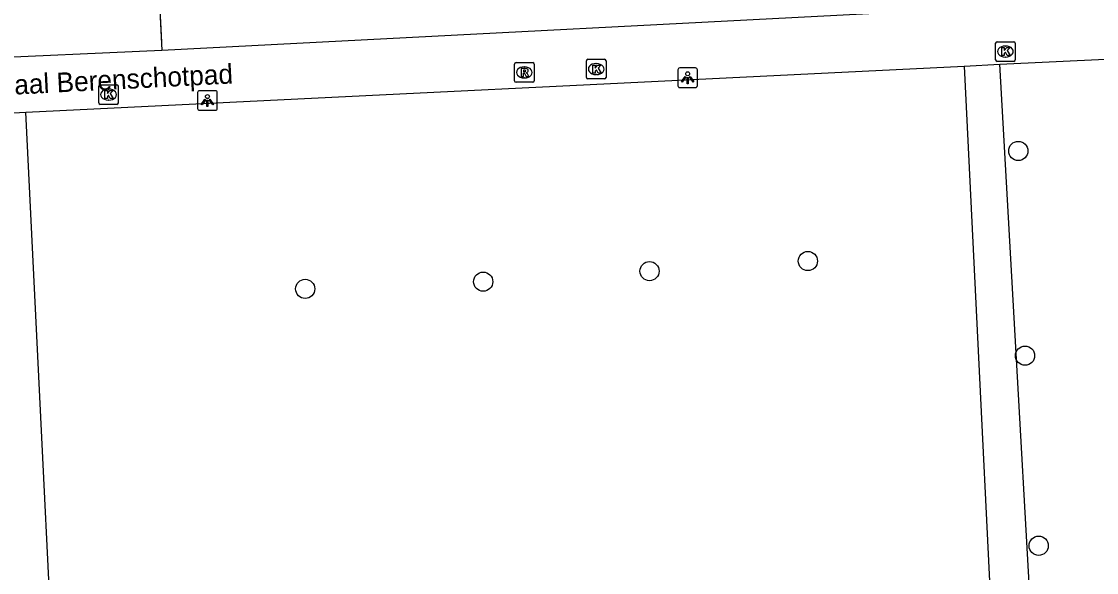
# Model space of a CAD drawing. Extents: x 161084 to 161928, y 385355 to 386522.
# Drawn here: x 161436.5 to 161491.2, y 385589.7 to 385617.8 of the extents above; entities that cross this region are included whole.
import ezdxf

# ---------------------------------------------------------------- set-up
doc = ezdxf.new("R2010")
doc.units = 0
for name, color, linetype in [('IMGEO_Boom', 7, 'Continuous'), ('IMGEO_Groenvoorziening', 7, 'Continuous'), ('IMGEO_Hek', 7, 'Continuous'), ('IMGEO_Kolk', 7, 'Continuous'), ('IMGEO_Lichtpunt', 7, 'Continuous'), ('IMGEO_Openbare_ruimte_label', 7, 'Continuous'), ('IMGEO_Rioolput', 7, 'Continuous'), ('IMGEO_Voetpad_open', 7, 'Continuous')]:
    doc.layers.add(name, color=color, linetype=linetype)

msp = doc.modelspace()

# ---------------------------------------------------------------- linework, layer by layer
at = {"layer": 'IMGEO_Boom'}
for centre in [(161487.234, 385611.185), (161476.517, 385605.582), (161468.45, 385605.068), (161459.977, 385604.531), (161450.909, 385604.164), (161487.58, 385600.766), (161488.275, 385591.093)]:
    msp.add_circle(centre, 0.489, dxfattribs=at)
at = {"layer": 'IMGEO_Groenvoorziening'}
for points in [[(161443.345, 385621.414), (161443.603, 385616.305)], [(161484.483, 385615.506), (161486.538, 385573.77)], [(161488.662, 385573.874), (161486.299, 385615.595)], [(161438.733, 385571.42), (161436.678, 385613.156)]]:
    msp.add_lwpolyline(points, dxfattribs=at)
at = {"layer": 'IMGEO_Hek'}
msp.add_lwpolyline([(161443.345, 385621.414), (161443.584, 385616.718)], dxfattribs=at)
at = {"layer": 'IMGEO_Kolk'}
for p, q in [((161486.077, 385615.819), (161486.077, 385616.671)), ((161486.152, 385616.745), (161487.004, 385616.745)), ((161486.565, 385616.525), (161486.59, 385616.525)), ((161487.078, 385616.671), (161487.078, 385615.819)), ((161486.588, 385615.965), (161486.563, 385615.965)), ((161465.234, 385614.925), (161465.234, 385615.777)), ((161465.309, 385615.851), (161466.161, 385615.851)), ((161465.722, 385615.631), (161465.747, 385615.631)), ((161466.235, 385615.777), (161466.235, 385614.925)), ((161487.004, 385615.745), (161486.152, 385615.745)), ((161466.161, 385614.851), (161465.309, 385614.851)), ((161465.745, 385615.071), (161465.72, 385615.071)), ((161440.389, 385613.628), (161440.389, 385614.48)), ((161440.464, 385614.554), (161441.316, 385614.554)), ((161440.877, 385614.334), (161440.902, 385614.334)), ((161441.39, 385614.48), (161441.39, 385613.628)), ((161440.9, 385613.774), (161440.875, 385613.774)), ((161441.316, 385613.554), (161440.464, 385613.554))]:
    msp.add_line(p, q, dxfattribs=at)
for points in [[(161486.077, 385615.819), (161486.077, 385616.671)], [(161486.152, 385616.745), (161487.004, 385616.745)], [(161486.398, 385616.445), (161486.521, 385616.445), (161486.521, 385616.294), (161486.651, 385616.445), (161486.815, 385616.445), (161486.669, 385616.294), (161486.822, 385616.045), (161486.67, 385616.045), (161486.585, 385616.209), (161486.521, 385616.142), (161486.521, 385616.045), (161486.398, 385616.045), (161486.398, 385616.445)], [(161487.078, 385616.671), (161487.078, 385615.819)], [(161465.234, 385614.925), (161465.234, 385615.777)], [(161465.309, 385615.851), (161466.161, 385615.851)], [(161465.555, 385615.551), (161465.678, 385615.551), (161465.678, 385615.4), (161465.808, 385615.551), (161465.972, 385615.551), (161465.826, 385615.4), (161465.979, 385615.151), (161465.827, 385615.151), (161465.742, 385615.315), (161465.678, 385615.248), (161465.678, 385615.151), (161465.555, 385615.151), (161465.555, 385615.551)], [(161466.235, 385615.777), (161466.235, 385614.925)], [(161487.004, 385615.745), (161486.152, 385615.745)], [(161466.161, 385614.851), (161465.309, 385614.851)], [(161440.389, 385613.628), (161440.389, 385614.48)], [(161440.464, 385614.554), (161441.316, 385614.554)], [(161440.71, 385614.254), (161440.833, 385614.254), (161440.833, 385614.103), (161440.963, 385614.254), (161441.127, 385614.254), (161440.981, 385614.103), (161441.134, 385613.854), (161440.982, 385613.854), (161440.897, 385614.018), (161440.833, 385613.951), (161440.833, 385613.854), (161440.71, 385613.854), (161440.71, 385614.254)], [(161441.39, 385614.48), (161441.39, 385613.628)], [(161441.316, 385613.554), (161440.464, 385613.554)]]:
    msp.add_lwpolyline(points, dxfattribs=at)
for centre, start, end in [((161486.154, 385616.669), 91.552, 178.448), ((161486.154, 385616.669), 91.552, 178.448), ((161487.002, 385616.669), 1.552, 88.448), ((161487.002, 385616.669), 1.552, 88.448), ((161465.311, 385615.775), 91.552, 178.448), ((161465.311, 385615.775), 91.552, 178.448), ((161466.159, 385615.775), 1.552, 88.448), ((161466.159, 385615.775), 1.552, 88.448), ((161486.154, 385615.821), 181.552, 268.448), ((161486.154, 385615.821), 181.552, 268.448), ((161487.002, 385615.821), 271.552, 358.448), ((161487.002, 385615.821), 271.552, 358.448), ((161465.311, 385614.927), 181.552, 268.448), ((161465.311, 385614.927), 181.552, 268.448), ((161466.159, 385614.927), 271.552, 358.448), ((161466.159, 385614.927), 271.552, 358.448), ((161440.466, 385614.478), 91.552, 178.448), ((161440.466, 385614.478), 91.552, 178.448), ((161441.314, 385614.478), 1.552, 88.448), ((161441.314, 385614.478), 1.552, 88.448), ((161440.466, 385613.63), 181.552, 268.448), ((161440.466, 385613.63), 181.552, 268.448), ((161441.314, 385613.63), 271.552, 358.448), ((161441.314, 385613.63), 271.552, 358.448)]:
    msp.add_arc(centre, 0.0765, start, end, dxfattribs=at)
for centre, major_axis, ratio, start_param, end_param in [((161486.564, 385616.245), (-0.387, 0.002), 0.722429, 4.712389, 7.853982), ((161486.589, 385616.245), (-0.39, 0.002), 0.717154, 1.570796, 4.712389), ((161465.721, 385615.351), (-0.387, 0.002), 0.722429, 4.712389, 7.853982), ((161465.746, 385615.351), (-0.39, 0.002), 0.717154, 1.570796, 4.712389), ((161440.876, 385614.054), (-0.387, 0.002), 0.722429, 4.712389, 7.853982), ((161440.901, 385614.054), (-0.39, 0.002), 0.717154, 1.570796, 4.712389)]:
    msp.add_ellipse(centre, major_axis=major_axis, ratio=ratio, start_param=start_param, end_param=end_param, dxfattribs=at)
at = {"layer": 'IMGEO_Lichtpunt'}
for p, q in [((161470.796, 385615.41), (161469.988, 385615.41)), ((161470.796, 385615.41), (161469.988, 385615.41)), ((161469.894, 385615.315), (161469.894, 385614.508)), ((161469.894, 385615.315), (161469.894, 385614.508)), ((161470.89, 385614.508), (161470.89, 385615.315)), ((161470.89, 385614.508), (161470.89, 385615.315)), ((161446.333, 385614.25), (161445.525, 385614.25)), ((161446.333, 385614.25), (161445.525, 385614.25)), ((161469.988, 385614.414), (161470.796, 385614.414)), ((161469.988, 385614.414), (161470.796, 385614.414)), ((161445.431, 385614.155), (161445.431, 385613.348)), ((161445.431, 385614.155), (161445.431, 385613.348)), ((161446.427, 385613.348), (161446.427, 385614.155)), ((161446.427, 385613.348), (161446.427, 385614.155)), ((161445.525, 385613.254), (161446.333, 385613.254)), ((161445.525, 385613.254), (161446.333, 385613.254))]:
    msp.add_line(p, q, dxfattribs=at)
for points in [[(161470.268, 385614.979), (161470.307, 385614.951), (161470.119, 385614.689), (161470.081, 385614.716), (161470.268, 385614.979)], [(161470.37, 385614.931), (161470.417, 385614.931), (161470.417, 385614.609), (161470.37, 385614.609), (161470.37, 385614.931)], [(161470.48, 385614.951), (161470.518, 385614.978), (161470.705, 385614.716), (161470.666, 385614.688), (161470.48, 385614.951)], [(161445.805, 385613.819), (161445.844, 385613.791), (161445.656, 385613.529), (161445.618, 385613.556), (161445.805, 385613.819)], [(161445.907, 385613.771), (161445.954, 385613.771), (161445.954, 385613.449), (161445.907, 385613.449), (161445.907, 385613.771)], [(161446.017, 385613.791), (161446.055, 385613.818), (161446.242, 385613.556), (161446.203, 385613.528), (161446.017, 385613.791)]]:
    msp.add_lwpolyline(points, dxfattribs=at)
for centre in [(161470.393, 385615.113), (161445.93, 385613.953)]:
    msp.add_circle(centre, 0.0994, dxfattribs=at)
for centre, start, end in [((161469.988, 385615.315), 90, 180), ((161469.988, 385615.315), 90, 180), ((161470.796, 385615.315), 0, 90), ((161470.796, 385615.315), 0, 90), ((161445.525, 385614.155), 90, 180), ((161445.525, 385614.155), 90, 180), ((161446.333, 385614.155), 0, 90), ((161446.333, 385614.155), 0, 90), ((161469.988, 385614.508), 180, 270), ((161469.988, 385614.508), 180, 270), ((161470.796, 385614.508), 270, 0), ((161470.796, 385614.508), 270, 360), ((161445.525, 385613.348), 180, 270), ((161445.525, 385613.348), 180, 270), ((161446.333, 385613.348), 270, 0), ((161446.333, 385613.348), 270, 360)]:
    msp.add_arc(centre, 0.0946, start, end, dxfattribs=at)
at = {"layer": 'IMGEO_Rioolput'}
for p, q in [((161461.573, 385614.755), (161461.573, 385615.607)), ((161461.648, 385615.681), (161462.5, 385615.681)), ((161462.061, 385615.461), (161462.086, 385615.461)), ((161462.574, 385615.607), (161462.574, 385614.755)), ((161462.084, 385614.901), (161462.059, 385614.901)), ((161462.5, 385614.681), (161461.648, 385614.681))]:
    msp.add_line(p, q, dxfattribs=at)
for points in [[(161461.573, 385614.755), (161461.573, 385615.607)], [(161461.648, 385615.681), (161462.5, 385615.681)], [(161462.162, 385615.379), (161461.91, 385615.381), (161461.91, 385614.981)], [(161462.574, 385615.607), (161462.574, 385614.755)], [(161461.91, 385614.981), (161462.034, 385614.981), (161462.034, 385615.143), (161462.045, 385615.143)], [(161462.088, 385615.3), (161462.034, 385615.3), (161462.034, 385615.219)], [(161462.034, 385615.219), (161462.086, 385615.219)], [(161462.092, 385615.114), (161462.163, 385614.981), (161462.303, 385614.981), (161462.238, 385615.107)], [(161462.5, 385614.681), (161461.648, 385614.681)]]:
    msp.add_lwpolyline(points, dxfattribs=at)
for centre, radius, start, end in [((161461.65, 385615.605), 0.0765, 91.552, 178.448), ((161461.65, 385615.605), 0.0765, 91.552, 178.448), ((161462.161, 385615.269), 0.109, 350.3612, 89.416), ((161462.498, 385615.605), 0.0765, 1.552, 88.448), ((161462.498, 385615.605), 0.0765, 1.552, 88.448), ((161462.044, 385615.09), 0.0533, 26.0293, 88.6989), ((161462.07, 385615.408), 0.19, 274.7715, 282.9687), ((161462.094, 385615.204), 0.0964, 77.0061, 93.1865), ((161462.108, 385615.261), 0.0378, 276.6634, 79.6772), ((161462.159, 385615.269), 0.112, 277.5842, 350.9817), ((161462.143, 385615.054), 0.108, 29.5134, 73.7905), ((161461.65, 385614.757), 0.0765, 181.552, 268.448), ((161461.65, 385614.757), 0.0765, 181.552, 268.448), ((161462.498, 385614.757), 0.0765, 271.552, 358.448), ((161462.498, 385614.757), 0.0765, 271.552, 358.448)]:
    msp.add_arc(centre, radius, start, end, dxfattribs=at)
for centre, major_axis, ratio, start_param, end_param in [((161462.06, 385615.181), (-0.387, 0.002), 0.722429, 4.712389, 7.853982), ((161462.085, 385615.181), (-0.39, 0.002), 0.717154, 1.570796, 4.712389)]:
    msp.add_ellipse(centre, major_axis=major_axis, ratio=ratio, start_param=start_param, end_param=end_param, dxfattribs=at)
at = {"layer": 'IMGEO_Voetpad_open'}
for points in [[(161486.18, 385618.497), (161443.603, 385616.305)], [(161443.603, 385616.305), (161433.756, 385615.859)], [(161436.678, 385613.156), (161484.483, 385615.506)], [(161484.483, 385615.506), (161486.299, 385615.595)], [(161486.299, 385615.595), (161491.683, 385615.86)], [(161434.033, 385613.026), (161436.678, 385613.156)]]:
    msp.add_lwpolyline(points, dxfattribs=at)

# ---------------------------------------------------------------- texts
at = {"layer": 'IMGEO_Openbare_ruimte_label'}
msp.add_text('Generaal Berenschotpad', height=1, rotation=2.9225, dxfattribs=at).set_placement((161432.403, 385613.863))

doc.saveas('drawing.dxf')
